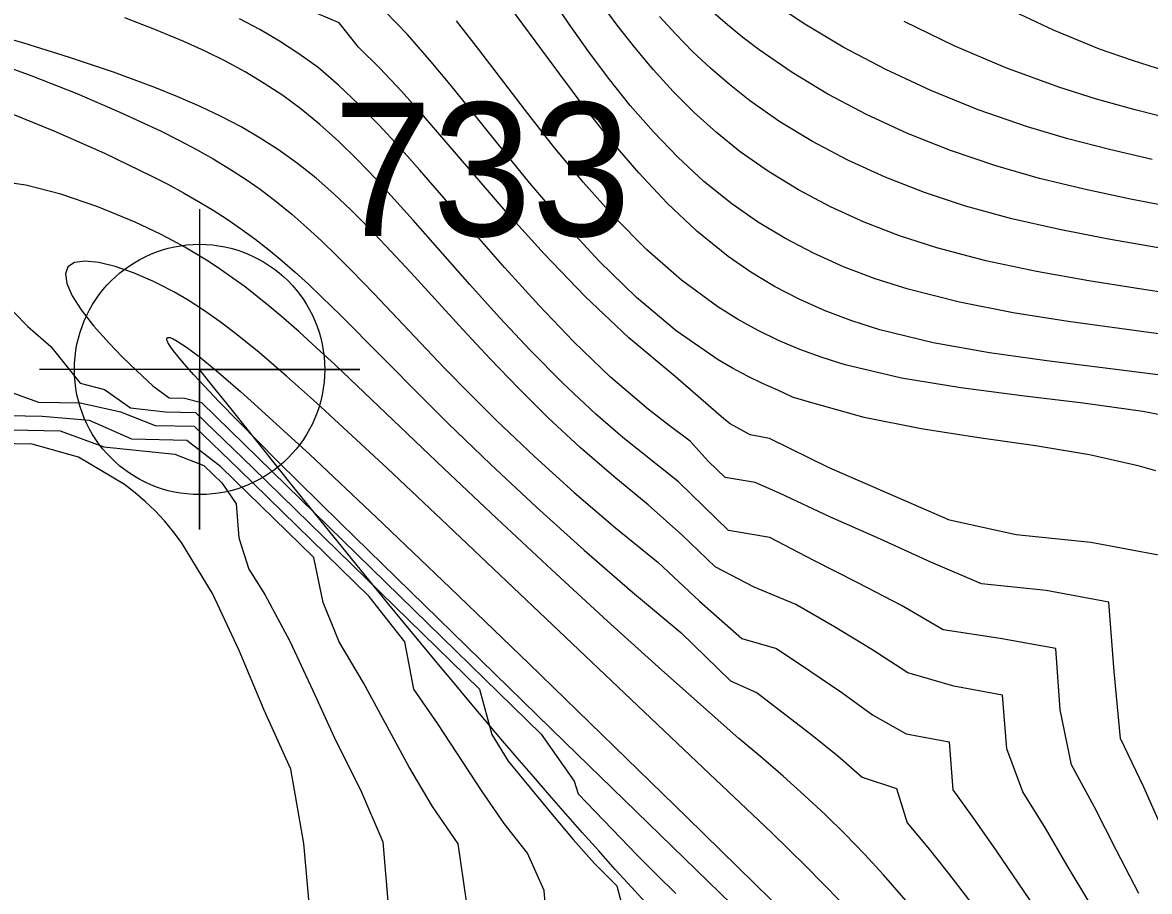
# Model space of a CAD drawing. Extents: x 2602990 to 2605851, y 618069 to 619180.
# Drawn here: x 2603836.82 to 2603857.92, y 618501.95 to 618518.23 of the extents above; entities that cross this region are included whole.
import ezdxf

# ---------------------------------------------------------------- set-up
doc = ezdxf.new("R2010")
doc.units = 0
for name, color, linetype in [('DTM Contours Major', 7, 'Continuous'), ('DTM Contours Minor', 7, 'Continuous'), ('Exist DTM Breakline', 7, 'Continuous'), ('Exist DTM Breakline Cogo Number', 7, 'Continuous'), ('Exist DTM Breakline Cogo Point CELL', 7, 'Continuous'), ('Exist DTM Crownline', 7, 'Continuous'), ('Exist DTM QL2 LIDAR Elevation Point', 7, 'Continuous'), ('Exist Roads EOP', 7, 'Continuous')]:
    doc.layers.add(name, color=color, linetype=linetype)

# ---------------------------------------------------------------- blocks, each defined once
blk = doc.blocks.new('EXIST DTM BREAKLINE COGO POINT')
at = {"layer": 'Exist DTM Breakline Cogo Point CELL'}
blk.add_lwpolyline([(0, 0.06), (0, -0.06), (0, 0), (0.06, 0), (-0.06, 0)], dxfattribs=at)
blk.add_circle((0, 0), 0.04688, dxfattribs=at)

msp = doc.modelspace()

# ---------------------------------------------------------------- linework, layer by layer
at = {"layer": 'DTM Contours Major'}
for points in [[(2603857.975, 618515.661), (2603857.176, 618515.845), (2603856.397, 618516.047), (2603855.636, 618516.272), (2603854.715, 618516.591), (2603853.829, 618516.95), (2603852.985, 618517.343), (2603852.187, 618517.765), (2603851.441, 618518.212), (2603850.752, 618518.68)], [(2603857.724, 618501.912), (2603857.305, 618502.715), (2603856.892, 618503.528), (2603856.46, 618504.323), (2603856.249, 618505.35), (2603856.167, 618506.502), (2603855.125, 618506.691), (2603854.061, 618506.849), (2603853.281, 618507.307), (2603852.465, 618507.733), (2603851.636, 618508.151), (2603850.814, 618508.583), (2603850.042, 618508.713), (2603849.105, 618509.624), (2603848.062, 618510.455), (2603847.555, 618510.892), (2603846.933, 618511.475), (2603846.333, 618512.081), (2603845.754, 618512.7), (2603845.195, 618513.321), (2603844.135, 618514.525), (2603843.782, 618514.919), (2603843.435, 618515.297), (2603843.089, 618515.657), (2603842.742, 618515.997), (2603842.39, 618516.315), (2603842.03, 618516.61), (2603841.694, 618516.857), (2603841.347, 618517.086), (2603840.99, 618517.299), (2603840.62, 618517.499), (2603840.238, 618517.688), (2603839.842, 618517.869), (2603839.3, 618518.097), (2603838.734, 618518.315)], [(2603842.226, 618501.313), (2603842.089, 618502.849), (2603841.847, 618504.239), (2603841.348, 618505.344), (2603840.875, 618506.463), (2603840.376, 618507.531), (2603839.8, 618508.484), (2603839.642, 618508.692), (2603839.476, 618508.89), (2603839.302, 618509.077), (2603839.12, 618509.254), (2603838.929, 618509.419), (2603838.729, 618509.575), (2603837.87, 618510.082), (2603837.004, 618510.326), (2603833.11, 618510.403)]]:
    msp.add_lwpolyline(points, dxfattribs=at)
at = {"layer": 'DTM Contours Minor'}
for points in [[(2603858.461, 618512.345), (2603856.4, 618512.628), (2603855.37, 618512.791), (2603854.364, 618512.987), (2603853.402, 618513.229), (2603852.784, 618513.426), (2603852.193, 618513.651), (2603851.63, 618513.903), (2603851.094, 618514.184), (2603850.584, 618514.493), (2603850.101, 618514.831), (2603849.581, 618515.25), (2603849.092, 618515.701), (2603848.633, 618516.177), (2603848.2, 618516.673), (2603847.793, 618517.182), (2603847.408, 618517.7), (2603847.046, 618518.215), (2603846.362, 618519.226)], [(2603858.137, 618511.623), (2603856.002, 618511.886), (2603854.925, 618512.037), (2603853.875, 618512.225), (2603852.875, 618512.47), (2603852.35, 618512.636), (2603851.848, 618512.827), (2603851.366, 618513.043), (2603850.904, 618513.283), (2603850.461, 618513.551), (2603850.035, 618513.845), (2603849.447, 618514.32), (2603848.889, 618514.844), (2603848.358, 618515.408), (2603847.849, 618516.005), (2603847.359, 618516.623), (2603846.883, 618517.255), (2603845.961, 618518.507)], [(2603858.762, 618513.084), (2603857.774, 618513.234), (2603856.785, 618513.39), (2603855.808, 618513.564), (2603854.856, 618513.764), (2603853.941, 618514.004), (2603853.244, 618514.23), (2603852.579, 618514.487), (2603851.947, 618514.773), (2603851.349, 618515.089), (2603850.787, 618515.433), (2603850.26, 618515.804), (2603849.814, 618516.163), (2603849.396, 618516.541), (2603849.003, 618516.935), (2603848.634, 618517.34), (2603848.285, 618517.756), (2603847.955, 618518.177), (2603847.644, 618518.598)], [(2603858.228, 618517.313), (2603857.603, 618517.511), (2603856.989, 618517.729), (2603856.126, 618518.081), (2603855.277, 618518.48)], [(2603858.231, 618502.976), (2603857.819, 618503.901), (2603857.379, 618504.814), (2603857.261, 618506.069), (2603857.163, 618507.369), (2603855.991, 618507.588), (2603854.777, 618507.711), (2603853.826, 618508.116), (2603852.886, 618508.549), (2603851.937, 618508.969), (2603851.009, 618509.405), (2603850.538, 618509.61), (2603849.978, 618509.707), (2603849.661, 618510.009), (2603849.325, 618510.384), (2603848.932, 618510.676), (2603848.544, 618510.975), (2603847.832, 618511.585), (2603847.146, 618512.242), (2603846.486, 618512.929), (2603845.85, 618513.63), (2603845.24, 618514.328), (2603844.261, 618515.462), (2603843.875, 618515.896), (2603843.495, 618516.307), (2603843.117, 618516.692), (2603842.736, 618517.049), (2603842.356, 618517.384), (2603841.995, 618517.639), (2603841.632, 618517.878), (2603841.261, 618518.096), (2603840.883, 618518.294)], [(2603858.158, 618508.235), (2603856.828, 618508.487), (2603855.428, 618508.627), (2603854.181, 618508.902), (2603851.922, 618509.888), (2603850.81, 618510.437), (2603850.613, 618510.47), (2603850.445, 618510.505), (2603850.071, 618510.71), (2603849.954, 618510.801), (2603849.04, 618511.595), (2603848.171, 618512.322), (2603847.354, 618513.094), (2603846.588, 618513.891), (2603845.87, 618514.689), (2603844.329, 618516.477), (2603843.916, 618516.94), (2603843.51, 618517.37), (2603843.109, 618517.763), (2603842.748, 618518.222), (2603842.34, 618518.395)], [(2603858.043, 618509.828), (2603857.739, 618509.918), (2603856.802, 618510.128), (2603855.788, 618510.294), (2603854.727, 618510.446), (2603853.648, 618510.614), (2603852.58, 618510.826), (2603851.554, 618511.114), (2603851.238, 618511.209), (2603850.961, 618511.337), (2603850.674, 618511.463), (2603850.393, 618511.601), (2603850.117, 618511.749), (2603849.846, 618511.908), (2603849.062, 618512.45), (2603848.319, 618513.074), (2603847.616, 618513.757), (2603846.951, 618514.478), (2603846.322, 618515.215), (2603845.726, 618515.948), (2603844.858, 618517.028), (2603844.441, 618517.529), (2603844.029, 618517.998), (2603843.616, 618518.426)], [(2603858.865, 618510.734), (2603857.799, 618510.938), (2603856.679, 618511.096), (2603855.535, 618511.234), (2603854.392, 618511.382), (2603853.279, 618511.566), (2603852.223, 618511.816), (2603851.792, 618511.949), (2603851.376, 618512.101), (2603850.974, 618512.272), (2603850.584, 618512.461), (2603850.207, 618512.67), (2603849.84, 618512.9), (2603849.159, 618513.402), (2603848.513, 618513.969), (2603847.9, 618514.585), (2603847.318, 618515.235), (2603846.764, 618515.904), (2603846.236, 618516.577), (2603845.367, 618517.72), (2603844.947, 618518.26)], [(2603858.09, 618514.007), (2603857.157, 618514.17), (2603856.239, 618514.349), (2603855.344, 618514.551), (2603854.48, 618514.785), (2603853.708, 618515.04), (2603852.972, 618515.327), (2603852.273, 618515.646), (2603851.616, 618515.994), (2603851.001, 618516.368), (2603850.432, 618516.766), (2603850.056, 618517.063), (2603849.702, 618517.369), (2603849.368, 618517.684), (2603849.052, 618518.006), (2603848.751, 618518.335)], [(2603858.446, 618514.746), (2603857.566, 618514.917), (2603856.703, 618515.102), (2603855.863, 618515.307), (2603855.047, 618515.54), (2603854.199, 618515.827), (2603853.39, 618516.149), (2603852.622, 618516.503), (2603851.9, 618516.885), (2603851.23, 618517.289), (2603850.614, 618517.713), (2603850.311, 618517.945), (2603850.023, 618518.181), (2603849.748, 618518.421)], [(2603858.389, 618516.403), (2603857.654, 618516.588), (2603856.934, 618516.79), (2603856.226, 618517.014), (2603855.233, 618517.376), (2603854.266, 618517.788), (2603853.328, 618518.243)], [(2603856.805, 618501.729), (2603856.384, 618502.434), (2603855.973, 618503.135), (2603855.551, 618503.815), (2603855.25, 618504.623), (2603855.17, 618505.627), (2603854.258, 618505.797), (2603853.398, 618506.047), (2603852.726, 618506.485), (2603852.023, 618506.906), (2603851.302, 618507.326), (2603850.522, 618507.649), (2603849.793, 618508.029), (2603849.169, 618508.627), (2603848.538, 618509.195), (2603847.89, 618509.721), (2603847.263, 618510.266), (2603846.659, 618510.827), (2603846.107, 618511.374), (2603845.576, 618511.926), (2603845.065, 618512.476), (2603844.09, 618513.545), (2603843.62, 618514.051), (2603843.298, 618514.387), (2603842.975, 618514.709), (2603842.649, 618515.016), (2603842.316, 618515.308), (2603841.971, 618515.584), (2603841.612, 618515.843), (2603841.27, 618516.062), (2603840.913, 618516.27), (2603840.538, 618516.466), (2603840.144, 618516.654), (2603839.731, 618516.835), (2603839.298, 618517.011), (2603838.525, 618517.297), (2603837.703, 618517.573), (2603836.847, 618517.836), (2603835.968, 618518.086)], [(2603836.134, 618517.538), (2603836.994, 618517.226), (2603837.836, 618516.895), (2603838.645, 618516.549), (2603839.406, 618516.194), (2603839.748, 618516.022), (2603840.077, 618515.848), (2603840.393, 618515.67), (2603840.696, 618515.488), (2603840.989, 618515.299), (2603841.27, 618515.102), (2603841.57, 618514.875), (2603841.861, 618514.637), (2603842.145, 618514.388), (2603842.426, 618514.128), (2603842.706, 618513.856), (2603842.987, 618513.573), (2603843.398, 618513.148), (2603844.718, 618511.759), (2603845.196, 618511.269), (2603845.697, 618510.77), (2603846.406, 618510.098), (2603847.151, 618509.425), (2603847.924, 618508.763), (2603848.714, 618508.121), (2603849.494, 618507.387), (2603850.291, 618506.69), (2603850.941, 618506.499), (2603851.563, 618506.083), (2603852.164, 618505.674), (2603852.736, 618505.258), (2603853.369, 618504.904), (2603854.174, 618504.752), (2603854.238, 618503.856), (2603854.649, 618503.293), (2603855.055, 618502.714), (2603855.876, 618501.499)], [(2603836.409, 618516.602), (2603837.407, 618516.198), (2603838.355, 618515.779), (2603839.23, 618515.356), (2603839.539, 618515.195), (2603839.835, 618515.034), (2603840.118, 618514.872), (2603840.39, 618514.708), (2603840.651, 618514.54), (2603840.902, 618514.369), (2603841.169, 618514.174), (2603841.428, 618513.973), (2603841.68, 618513.764), (2603841.928, 618513.548), (2603842.174, 618513.323), (2603842.421, 618513.09), (2603842.78, 618512.739), (2603843.531, 618511.982), (2603844.345, 618511.156), (2603844.785, 618510.72), (2603845.587, 618509.946), (2603846.444, 618509.149), (2603847.336, 618508.345), (2603848.245, 618507.555), (2603849.149, 618506.798), (2603850.079, 618505.898), (2603850.574, 618505.671), (2603851.605, 618504.879), (2603852.087, 618504.49), (2603852.545, 618504.093), (2603853.184, 618503.881), (2603853.384, 618503.238), (2603853.775, 618502.774), (2603854.16, 618502.288), (2603854.953, 618501.26)], [(2603853.66, 618501.437), (2603852.94, 618502.259), (2603852.585, 618502.649), (2603852.223, 618503.026), (2603851.851, 618503.391), (2603851.464, 618503.75), (2603851.063, 618504.108), (2603850.647, 618504.471), (2603850.231, 618504.817), (2603848.792, 618506.094), (2603847.773, 618507.016), (2603846.734, 618507.972), (2603845.703, 618508.934), (2603844.711, 618509.87), (2603842.672, 618511.814), (2603842.328, 618512.134), (2603841.993, 618512.438), (2603841.665, 618512.725), (2603841.439, 618512.915), (2603841.214, 618513.097), (2603840.988, 618513.272), (2603840.761, 618513.44), (2603840.53, 618513.601), (2603840.296, 618513.755), (2603840.079, 618513.889), (2603839.857, 618514.018), (2603839.631, 618514.142), (2603839.401, 618514.262), (2603839.166, 618514.376), (2603838.927, 618514.487), (2603838.23, 618514.774), (2603837.536, 618515.009), (2603836.882, 618515.177), (2603836.306, 618515.259)], [(2603852.13, 618501.771), (2603851.493, 618502.419), (2603850.845, 618503.055), (2603849.45, 618504.379), (2603844.781, 618508.812), (2603843.652, 618509.873), (2603842.323, 618511.1), (2603841.764, 618511.6), (2603841.249, 618512.043), (2603840.841, 618512.375), (2603840.52, 618512.618), (2603840.211, 618512.837), (2603839.922, 618513.023), (2603839.653, 618513.18), (2603839.388, 618513.32), (2603839.258, 618513.384), (2603838.896, 618513.539), (2603838.556, 618513.657), (2603838.251, 618513.731), (2603837.993, 618513.757), (2603837.795, 618513.732), (2603837.668, 618513.649), (2603837.624, 618513.517), (2603837.653, 618513.335), (2603837.752, 618513.108), (2603837.919, 618512.843), (2603838.149, 618512.544), (2603838.44, 618512.217), (2603838.686, 618511.967), (2603838.961, 618511.703), (2603839.262, 618511.423), (2603839.568, 618511.193), (2603839.852, 618511.188), (2603840.169, 618511.108), (2603846.53, 618504.897), (2603847.15, 618504.017), (2603847.226, 618503.782), (2603848.338, 618502.624), (2603848.696, 618502.263), (2603849.056, 618501.911)], [(2603836.397, 618513.061), (2603836.922, 618512.532), (2603837.352, 618512.156), (2603837.899, 618511.47), (2603838.356, 618511.349), (2603838.842, 618511.008), (2603839.497, 618510.932), (2603840.059, 618510.921), (2603841.132, 618509.884), (2603845.38, 618505.737), (2603845.608, 618504.89), (2603845.917, 618504.393), (2603846.738, 618503.392), (2603847.133, 618502.923), (2603847.533, 618502.477), (2603847.947, 618502.055), (2603848.102, 618501.465)], [(2603850.326, 618501.485), (2603846.975, 618504.744), (2603842.772, 618508.848), (2603841.598, 618510.012), (2603840.502, 618511.123), (2603840.023, 618511.63), (2603839.813, 618511.868), (2603839.64, 618512.083), (2603839.582, 618512.166), (2603839.543, 618512.232), (2603839.524, 618512.281), (2603839.523, 618512.314), (2603839.543, 618512.329), (2603839.583, 618512.324), (2603839.641, 618512.301), (2603839.719, 618512.26), (2603839.892, 618512.147), (2603840.129, 618511.969), (2603840.449, 618511.708), (2603840.901, 618511.317), (2603841.16, 618511.086), (2603842.201, 618510.133), (2603843.444, 618508.964), (2603844.83, 618507.64), (2603846.302, 618506.221), (2603849.265, 618503.338), (2603851.47, 618501.173)], [(2603846.66, 618501.137), (2603846.587, 618501.97), (2603846.277, 618502.667), (2603845.841, 618503.226), (2603845.427, 618503.822), (2603844.597, 618505.089), (2603844.149, 618505.741), (2603843.979, 618506.629), (2603843.312, 618507.474), (2603840.869, 618509.861), (2603840.041, 618510.658), (2603839.313, 618510.672), (2603838.663, 618510.93), (2603837.897, 618511.094), (2603837.128, 618511.11), (2603836.449, 618511.35)], [(2603845.134, 618501.771), (2603844.979, 618502.843), (2603844.496, 618503.541), (2603844.055, 618504.289), (2603843.206, 618505.855), (2603842.749, 618506.627), (2603842.449, 618507.362), (2603842.273, 618508.207), (2603840.534, 618509.904), (2603839.899, 618510.399), (2603838.867, 618510.419), (2603838.073, 618510.769), (2603837.19, 618510.848), (2603835.263, 618510.885)], [(2603834.175, 618510.646), (2603837.523, 618510.577), (2603838.346, 618510.279), (2603839.67, 618510.14), (2603840.218, 618509.93), (2603840.554, 618509.602), (2603840.82, 618509.211), (2603840.87, 618508.573), (2603841.056, 618507.987), (2603841.358, 618507.515), (2603841.825, 618506.64), (2603842.256, 618505.712), (2603842.685, 618504.769), (2603843.146, 618503.852), (2603843.569, 618502.883), (2603843.678, 618501.547)]]:
    msp.add_lwpolyline(points, dxfattribs=at)
at = {"layer": 'Exist DTM Breakline'}
for points in [[(2603647.352, 618520.802), (2603704.337, 618541.966), (2603758.983, 618562.663), (2603811.118, 618582.434), (2603865.604, 618602.567), (2603913.966, 618621.231), (2603963.574, 618640.143), (2603974.725, 618636.355), (2603978.77, 618630.138), (2603971.844, 618627.992), (2603956.88, 618621.982), (2603923.969, 618609.772), (2603877.426, 618591.796), (2603827.273, 618571.857), (2603776.875, 618552.809), (2603720.479, 618530.104), (2603675.109, 618514.176), (2603657.355, 618505.354), (2603640.368, 618498.804), (2603619.191, 618491.366), (2603591.676, 618480.386)], [(2603960.322, 618464.794), (2603943.561, 618466.423), (2603912.844, 618480.137), (2603886.997, 618484.874), (2603860.931, 618491.465), (2603840.136, 618511.727)]]:
    msp.add_spline(points, degree=3, dxfattribs=at)
at = {"layer": 'Exist DTM Crownline'}
msp.add_spline([(2603233.488, 618380.754), (2603285.185, 618400.095), (2603335.457, 618418.629), (2603390.812, 618439.069), (2603440.087, 618457.325), (2603493.996, 618477.231), (2603542.655, 618495.301), (2603600.808, 618516.867), (2603653.659, 618536.362), (2603706.222, 618555.742), (2603764.811, 618577.593), (2603823.52, 618599.847), (2603878.564, 618620.56), (2603937.951, 618643.078), (2603997.369, 618665.789), (2604036.209, 618680.665), (2604055.311, 618688.017)], degree=3, dxfattribs=at)
at = {"layer": 'Exist DTM QL2 LIDAR Elevation Point'}
for p, q in [((2603840, 618510), (2603840, 618510)), ((2603850, 618510), (2603850, 618510))]:
    msp.add_line(p, q, dxfattribs=at)
at = {"layer": 'Exist Roads EOP'}
for points in [[(2603230.17, 618389.98), (2603282.929, 618409.597), (2603332.773, 618427.868), (2603388.167, 618448.413), (2603437.203, 618466.721), (2603490.778, 618486.527), (2603539.039, 618504.558), (2603597.451, 618526.156), (2603651.053, 618545.972), (2603705.208, 618566.084), (2603762.02, 618587.183), (2603820.334, 618609.162), (2603876.341, 618629.99), (2603934.909, 618652.28), (2603996.409, 618675.568), (2604033.216, 618689.957), (2604052.01, 618697.199)], [(2604034.633, 618668.486), (2603984.89, 618650.123), (2603936.767, 618631.654), (2603888.195, 618613.335), (2603837.766, 618594.258), (2603782.918, 618573.705), (2603731.939, 618554.39), (2603671.126, 618532.171), (2603621.822, 618514.106), (2603561.545, 618491.877), (2603506.421, 618471.293), (2603452.163, 618451.33), (2603398.364, 618431.316), (2603341.431, 618410.355), (2603281.65, 618388.199), (2603223.033, 618366.475), (2603185.717, 618352.612)]]:
    msp.add_spline(points, degree=3, dxfattribs=at)

# ---------------------------------------------------------------- block references
at = {"layer": 'Exist DTM Breakline Cogo Point CELL', "xscale": 50, "yscale": 50}
msp.add_blockref('EXIST DTM BREAKLINE COGO POINT', (2603840.136, 618511.727), dxfattribs=at)

# ---------------------------------------------------------------- texts
at = {"layer": 'Exist DTM Breakline Cogo Number'}
msp.add_text('733', height=2.5, dxfattribs=at).set_placement((2603842.636, 618514.227))

doc.saveas('drawing.dxf')
